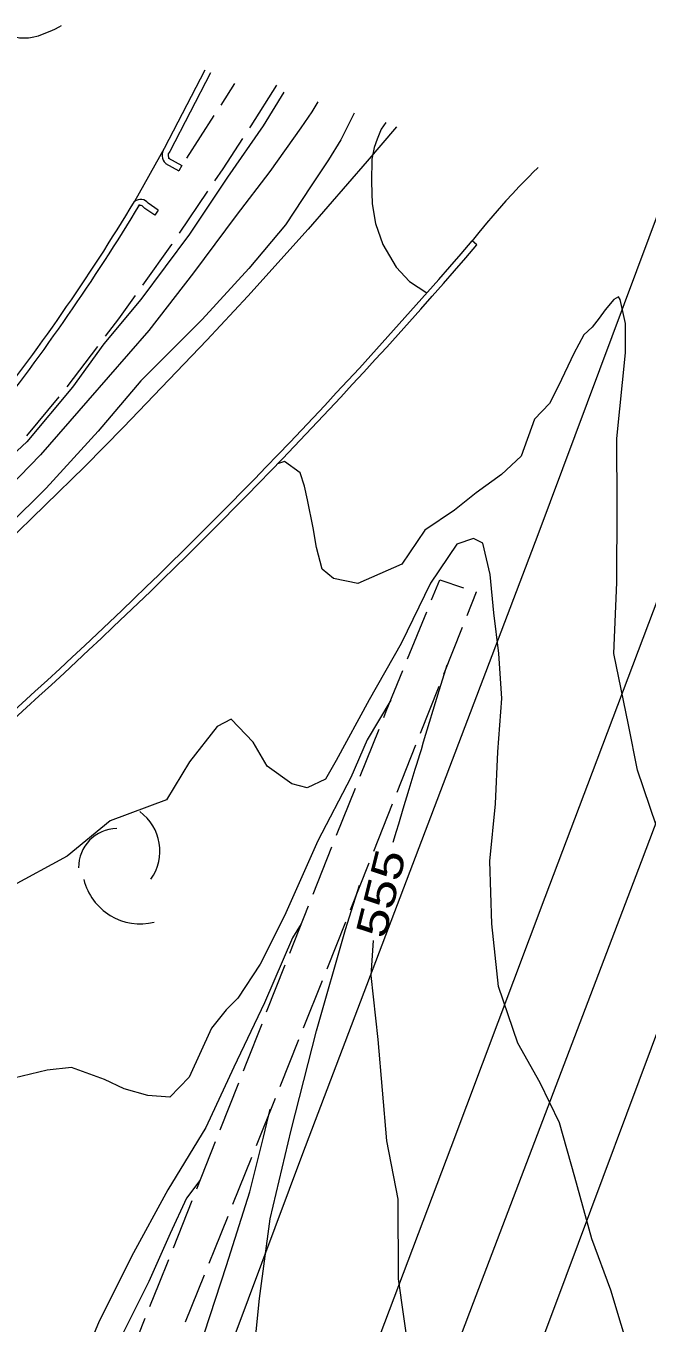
# Model space of a CAD drawing. Extents: x 2361284 to 2366480, y 6976556 to 6985346.
# Drawn here: x 2365270.1 to 2365368, y 6981263.9 to 6981468.5 of the extents above; entities that cross this region are included whole.
import ezdxf
from ezdxf.enums import TextEntityAlignment as Align

# ---------------------------------------------------------------- set-up
doc = ezdxf.new("R2010")
doc.units = 0
doc.header["$LTSCALE"] = 1.9
for name, color, linetype, lineweight in [('12', 7, 'Continuous', 13), ('13', 7, 'Continuous', 13), ('14', 7, 'Continuous', 13), ('16', 7, 'Continuous', 13), ('3', 7, 'Continuous', 13), ('6', 7, 'Continuous', 13)]:
    doc.layers.add(name, color=color, linetype=linetype, lineweight=lineweight)

msp = doc.modelspace()

# ---------------------------------------------------------------- linework, layer by layer
at = {"layer": '12'}
for points in [[(2365316.09, 6981456.531), (2365315.135, 6981455.002), (2365313.369, 6981452.445), (2365308.504, 6981445.558), (2365303.201, 6981438.598), (2365296.457, 6981429.563), (2365289.432, 6981420.506), (2365279.797, 6981409.424), (2365272.358, 6981400.843), (2365260.76, 6981389.001), (2365248.517, 6981377.645), (2365240.227, 6981369.255), (2365231.102, 6981361.338), (2365220.708, 6981350.108), (2365209.51, 6981340.371), (2365198.852, 6981332.59), (2365187.386, 6981323.87), (2365180.153, 6981317.691), (2365174.117, 6981314.114), (2365164.367, 6981307.891), (2365153.604, 6981300.688), (2365145.25, 6981294.758), (2365130.909, 6981287.362)], [(2365327.932, 6981339.747), (2365328.467, 6981341.505), (2365328.825, 6981342.676), (2365329.539, 6981345.02), (2365330.492, 6981348.144), (2365330.968, 6981349.706), (2365331.444, 6981351.268), (2365331.682, 6981352.049), (2365332.158, 6981353.612), (2365332.396, 6981354.393), (2365332.752, 6981355.565), (2365335.215, 6981363.668), (2365336.036, 6981366.369), (2365336.446, 6981367.72)], [(2365327.609, 6981362.155), (2365323.838, 6981355.9), (2365321.305, 6981349.965), (2365316.089, 6981339.955), (2365310.831, 6981328.124), (2365306.964, 6981320.507), (2365303.485, 6981315.164), (2365301.622, 6981313.306), (2365299.3, 6981310.434), (2365295.782, 6981302.67), (2365292.742, 6981299.531), (2365289.269, 6981299.818), (2365285.529, 6981300.822), (2365282.415, 6981302.343), (2365277.208, 6981304.222), (2365273.411, 6981303.776), (2365268.142, 6981302.517), (2365261.844, 6981300.177), (2365258.886, 6981297.289), (2365254.486, 6981290.467), (2365248.358, 6981279.747), (2365241.25, 6981274.23), (2365232.809, 6981263.829)], [(2365369.643, 6981194.725), (2365364.546, 6981192.368), (2365360.991, 6981191.684), (2365357.327, 6981191.089), (2365355.072, 6981190.548), (2365351.388, 6981189.913), (2365349.804, 6981192.447), (2365350.032, 6981196.83), (2365351.364, 6981206.053), (2365351.088, 6981213.001), (2365351.187, 6981219.413), (2365350.224, 6981227.113), (2365348.914, 6981230.737), (2365344.938, 6981237.243), (2365339.939, 6981243.327), (2365334.106, 6981249.961), (2365332.452, 6981252.619), (2365330.524, 6981258.607), (2365328.777, 6981270.852), (2365328.738, 6981283.431), (2365326.93, 6981292.646), (2365325.598, 6981308.614), (2365324.462, 6981318.703), (2365324.86, 6981324.237)]]:
    msp.add_lwpolyline(points, dxfattribs=at)
at = {"layer": '13'}
for points in [[(2365275.615, 6981468.528), (2365275.261, 6981468.339), (2365274.544, 6981467.988), (2365273.815, 6981467.663), (2365272.328, 6981467.056), (2365271.991, 6981466.933), (2365271.763, 6981466.862), (2365271.301, 6981466.747), (2365270.751, 6981466.651), (2365270.473, 6981466.618), (2365270.054, 6981466.587), (2365269.634, 6981466.579), (2365269.425, 6981466.584), (2365269.008, 6981466.611), (2365268.8, 6981466.634), (2365268.492, 6981466.68)], [(2365310.715, 6981458.08), (2365307.476, 6981452.769), (2365301.854, 6981444.665), (2365295.848, 6981435.668), (2365288.145, 6981425.374), (2365282.322, 6981418.378), (2365277.407, 6981411.541), (2365270.168, 6981402.932), (2365264.805, 6981397.981), (2365256.951, 6981392.025), (2365250.492, 6981385.534), (2365239.395, 6981373.627), (2365234.294, 6981368.408), (2365228.594, 6981361.984), (2365219.992, 6981354.953)], [(2365321.788, 6981454.755), (2365319.699, 6981450.535), (2365317.737, 6981447.426), (2365315.046, 6981443.312), (2365310.954, 6981437.151), (2365305.211, 6981430.266), (2365297.837, 6981422.196), (2365288.177, 6981412.544), (2365281.442, 6981404.609), (2365273.228, 6981395.61), (2365267.254, 6981389.653)], [(2365326.823, 6981453.303), (2365326.043, 6981452.235), (2365325.418, 6981450.649), (2365324.97, 6981449.365), (2365324.577, 6981447.511), (2365324.512, 6981443.932), (2365324.634, 6981440.463), (2365325.144, 6981437.376), (2365326.305, 6981434.057), (2365328.44, 6981430.447), (2365330.531, 6981428.207), (2365333.288, 6981426.413)], [(2365369.448, 6981342.462), (2365366.466, 6981351.134), (2365365.068, 6981358.252), (2365362.772, 6981369.54), (2365363.205, 6981380.746), (2365363.291, 6981392.756), (2365363.209, 6981403.427), (2365364.57, 6981416.959), (2365364.586, 6981421.561), (2365363.73, 6981425.353), (2365363.466, 6981425.77), (2365362.771, 6981425.353), (2365361.395, 6981423.73), (2365360.437, 6981422.451), (2365359.351, 6981421.021), (2365358.033, 6981419.778), (2365356.43, 6981416.872), (2365354.019, 6981411.75), (2365352.615, 6981408.956), (2365350.218, 6981406.513), (2365348.144, 6981400.673), (2365345.032, 6981397.744), (2365341.048, 6981394.895), (2365337.623, 6981392.142), (2365332.954, 6981388.977), (2365329.315, 6981383.613), (2365322.404, 6981380.568), (2365318.57, 6981381.34), (2365316.771, 6981382.814), (2365315.859, 6981386.226), (2365315.319, 6981389.33), (2365314.427, 6981393.761), (2365313.997, 6981395.907), (2365313.296, 6981398.022), (2365310.794, 6981399.818), (2365309.723, 6981399.438)], [(2365365.549, 6981258.25), (2365362.276, 6981269.081), (2365359.269, 6981277.161), (2365356.616, 6981286.928), (2365354.184, 6981295.505), (2365351.114, 6981301.806), (2365347.605, 6981308.033), (2365344.579, 6981317.005), (2365343.515, 6981326.885), (2365343.221, 6981336.743), (2365344.105, 6981345.831), (2365344.437, 6981354.006), (2365345.078, 6981362.401), (2365344.61, 6981369.527), (2365343.809, 6981375.921), (2365343.262, 6981381.966), (2365342.104, 6981386.905), (2365340.637, 6981387.671), (2365337.974, 6981386.786), (2365333.864, 6981380.597), (2365329.214, 6981371.121), (2365324.159, 6981362.202), (2365318.989, 6981352.654), (2365317.306, 6981349.697), (2365314.399, 6981348.349), (2365311.963, 6981348.976), (2365308.096, 6981351.73), (2365305.861, 6981355.559), (2365302.427, 6981359.147), (2365300.228, 6981357.994), (2365295.819, 6981352.424), (2365292.216, 6981346.418), (2365283.337, 6981343.133), (2365276.531, 6981337.539), (2365267.446, 6981332.602)], [(2365329.08, 6981165.398), (2365329.028, 6981168.728), (2365328.365, 6981171.172), (2365326.525, 6981174.354), (2365325.468, 6981176.086), (2365322.983, 6981179.822), (2365321.694, 6981181.74), (2365318.617, 6981187.711), (2365317.513, 6981192.3), (2365315.44, 6981200.941), (2365312.632, 6981207.075), (2365311.083, 6981212.25), (2365308.199, 6981219.004), (2365305.793, 6981230.191), (2365304.939, 6981240.023), (2365305.47, 6981253.619), (2365306.895, 6981267.784), (2365308.535, 6981280.329), (2365311.883, 6981294.303), (2365315.864, 6981309.981), (2365320.443, 6981325.996), (2365322.636, 6981332.987)], [(2365313.473, 6981326.879), (2365312.064, 6981324.676), (2365307.682, 6981314.404), (2365302.828, 6981304.266), (2365298.409, 6981294.755), (2365292.421, 6981284.936), (2365286.681, 6981274.372), (2365281.51, 6981263.943), (2365276.269, 6981251.511)], [(2365319.949, 6981142.311), (2365318.401, 6981143.146), (2365316.324, 6981145.856), (2365315.571, 6981147.189), (2365313.795, 6981148.872), (2365311.104, 6981151.097), (2365308.762, 6981153.566), (2365304.716, 6981161.528), (2365303.573, 6981164.916), (2365300.424, 6981170.056), (2365296.841, 6981176.683), (2365293.637, 6981186.453), (2365292.181, 6981193.369), (2365290.076, 6981203.42), (2365288.662, 6981209.107), (2365287.193, 6981215.253), (2365287.312, 6981223.765), (2365289.555, 6981232.967), (2365293.213, 6981244.733), (2365296.457, 6981257.043), (2365301.676, 6981272.995), (2365305.345, 6981284.609), (2365307.494, 6981293.221), (2365308.581, 6981297.631)], [(2365297.488, 6981286.395), (2365295.353, 6981283.624), (2365292.817, 6981278.02), (2365289.448, 6981270.468), (2365284.796, 6981261.213), (2365281.598, 6981254.662), (2365277.899, 6981248.366), (2365272.253, 6981239.352), (2365265.966, 6981227.422), (2365259.713, 6981215.162), (2365255.433, 6981205.601), (2365248.825, 6981190.627), (2365243.491, 6981180.576), (2365240.015, 6981174.823), (2365234.401, 6981163.668), (2365229.168, 6981154.359), (2365225.073, 6981150.809), (2365220.598, 6981148.126), (2365214.35, 6981141.606)]]:
    msp.add_lwpolyline(points, dxfattribs=at)
at = {"layer": '14'}
for points in [[(2365252.137, 6981009.709), (2365284.934, 6981090.985), (2365311.353, 6981156.712), (2365324.339, 6981189.665), (2365334.102, 6981215.086), (2365353.264, 6981266.065), (2365372.594, 6981317.721), (2365386.173, 6981354.743), (2365395.539, 6981379.645), (2365401.882, 6981396.209), (2365414.776, 6981429.258)], [(2365278.293, 6981138.025), (2365281.313, 6981145.602), (2365282.815, 6981149.393), (2365285.057, 6981155.084), (2365288.394, 6981163.632), (2365292.618, 6981174.543), (2365295.424, 6981181.821), (2365301.014, 6981196.384), (2365303.8, 6981203.67), (2365309.355, 6981218.246), (2365314.89, 6981232.83), (2365318.572, 6981242.556), (2365325.921, 6981262.014), (2365337.077, 6981291.619), (2365351.948, 6981331.095), (2365359.398, 6981350.827), (2365380.273, 6981406.019)], [(2365375.855, 6981359.861), (2365367.051, 6981336.661), (2365349.395, 6981290.281), (2365340.584, 6981267.084), (2365337.383, 6981258.608), (2365335.258, 6981252.955), (2365331.022, 6981241.641), (2365322.563, 6981219.011), (2365318.311, 6981207.703), (2365314.026, 6981196.408), (2365311.867, 6981190.767), (2365308.433, 6981181.887), (2365306.122, 6981175.975), (2365304.572, 6981172.038), (2365301.455, 6981164.17), (2365299.103, 6981158.274), (2365294.37, 6981146.495), (2365289.61, 6981134.726), (2365280.063, 6981111.2), (2365266.411, 6981077.552), (2365259.566, 6981060.736), (2365252.696, 6981043.93), (2365249.25, 6981035.532)]]:
    msp.add_lwpolyline(points, dxfattribs=at)
at = {"layer": '16'}
for centre, radius, start, end in [((2365283.538, 6981338.378), 7.637, 324.29543, 54.29543), ((2365284.452, 6981335.796), 6.103, 90.81049, 180.81049), ((2365288.079, 6981336.042), 9.16, 193.84297, 283.84298)]:
    msp.add_arc(centre, radius, start, end, dxfattribs=at)
at = {"layer": '3'}
for p, q in [((2365291.859, 6981449.17), (2365287.188, 6981440.847)), ((2365294.645, 6981446.507), (2365294.173, 6981445.672)), ((2365287.19, 6981440.843), (2365287.188, 6981440.846)), ((2365287.797, 6981440.099), (2365288.01, 6981440.349)), ((2365290.911, 6981439.481), (2365290.379, 6981438.686)), ((2365341.147, 6981433.978), (2365340.421, 6981434.601))]:
    msp.add_line(p, q, dxfattribs=at)
for points in [[(2365298.273, 6981461.552), (2365291.859, 6981449.17), (2365291.86, 6981449.171)], [(2365299.127, 6981461.11), (2365292.713, 6981448.728), (2365292.622, 6981448.587)], [(2365328.469, 6981452.629), (2365323.875, 6981447.188), (2365314.541, 6981436.458), (2365305.022, 6981425.908), (2365298.576, 6981418.961), (2365285.457, 6981405.237), (2365279.318, 6981399.019), (2365266.816, 6981386.845), (2365254.045, 6981374.979), (2365245.399, 6981367.215), (2365239.583, 6981362.097), (2365227.839, 6981351.977), (2365223.152, 6981348.208), (2365219.928, 6981345.818), (2365213.32, 6981341.241), (2365199.928, 6981332.321), (2365193.412, 6981327.648), (2365189.227, 6981324.342), (2365187.196, 6981322.614), (2365184.242, 6981319.91), (2365177.863, 6981313.549), (2365174.416, 6981309.996)], [(2365292.72, 6981447.561), (2365292.553, 6981447.677), (2365294.645, 6981446.507)], [(2365292.082, 6981446.843), (2365292.081, 6981446.842), (2365294.173, 6981445.672)], [(2365350.821, 6981446.211), (2365349.99, 6981445.396), (2365349.441, 6981444.848), (2365348.355, 6981443.742), (2365347.818, 6981443.183), (2365346.756, 6981442.056), (2365345.708, 6981440.915), (2365345.017, 6981440.147), (2365343.653, 6981438.592), (2365342.669, 6981437.43), (2365342.185, 6981436.843), (2365341.47, 6981435.954), (2365340.421, 6981434.601)], [(2365370.208, 6981440.326), (2365350.752, 6981388.237), (2365313.658, 6981290.599), (2365298.622, 6981250.362), (2365278.771, 6981196.638), (2365268.734, 6981169.815), (2365262.47, 6981153.44), (2365258.222, 6981142.552), (2365249.568, 6981120.84), (2365236.25, 6981088.407), (2365227.189, 6981066.856), (2365208.769, 6981023.867)], [(2365290.379, 6981438.686), (2365288.799, 6981439.751), (2365288.545, 6981439.995)], [(2365290.911, 6981439.481), (2365289.331, 6981440.547), (2365289.331, 6981440.546)]]:
    msp.add_lwpolyline(points, dxfattribs=at)
for centre, radius, start, end in [((2365293.224, 6981448.127), 1.718, 142.57907, 228.36126), ((2365293.224, 6981448.127), 0.757, 142.57907, 228.36125), ((2365288.123, 6981439.699), 1.476, 35.0224, 129.17031), ((2364997.342, 6981616.181), 338.752, 321.69707, 328.82923), ((2364997.347, 6981616.178), 339.707, 321.78733, 328.82929), ((2365288.123, 6981439.699), 0.516, 35.0224, 129.17031), ((2364717.017, 6981970.294), 821.948, 307.37656, 319.32747), ((2364717.017, 6981970.294), 822.908, 307.37656, 319.32747)]:
    msp.add_arc(centre, radius, start, end, dxfattribs=at)
at = {"layer": '6'}
for p, q in [((2365302.933, 6981459.426), (2365300.775, 6981456.055)), ((2365299.691, 6981454.375), (2365295.374, 6981447.644)), ((2365294.246, 6981435.812), (2365298.735, 6981442.436)), ((2365276.527, 6981411.613), (2365281.375, 6981417.968)), ((2365270.199, 6981403.862), (2365275.291, 6981410.041)), ((2365333.989, 6981377.968), (2365335.289, 6981381.17)), ((2365335.289, 6981381.17), (2365339.07, 6981379.876)), ((2365341.018, 6981379.215), (2365339.552, 6981375.49)), ((2365340.967, 6981379.234), (2365341.018, 6981379.215)), ((2365330.227, 6981368.7), (2365333.237, 6981376.11)), ((2365338.82, 6981373.632), (2365335.88, 6981366.194)), ((2365335.149, 6981364.337), (2365332.209, 6981356.9)), ((2365322.733, 6981350.148), (2365325.723, 6981357.568)), ((2365331.477, 6981355.043), (2365328.538, 6981347.603)), ((2365319.011, 6981340.873), (2365321.991, 6981348.291)), ((2365327.805, 6981345.746), (2365324.866, 6981338.308)), ((2365315.338, 6981331.578), (2365318.279, 6981339.016)), ((2365324.133, 6981336.451), (2365321.194, 6981329.013)), ((2365311.677, 6981322.272), (2365314.606, 6981329.721)), ((2365320.462, 6981327.156), (2365317.491, 6981319.727)), ((2365308.006, 6981312.977), (2365310.944, 6981320.415)), ((2365316.749, 6981317.87), (2365313.779, 6981310.441)), ((2365313.037, 6981308.584), (2365310.067, 6981301.156)), ((2365300.662, 6981294.376), (2365303.602, 6981301.814)), ((2365309.325, 6981299.299), (2365306.346, 6981291.87)), ((2365296.981, 6981285.08), (2365299.93, 6981292.519)), ((2365305.604, 6981290.013), (2365302.625, 6981282.583)), ((2365293.298, 6981275.785), (2365296.248, 6981283.223)), ((2365298.15, 6981271.451), (2365295.15, 6981264.032)), ((2365285.854, 6981257.223), (2365288.844, 6981264.642))]:
    msp.add_line(p, q, dxfattribs=at)
for points in [[(2365305.35, 6981452.449), (2365305.557, 6981452.771), (2365309.625, 6981459.21)], [(2365299.859, 6981444.096), (2365301.131, 6981445.978), (2365304.255, 6981450.778)], [(2365288.484, 6981427.647), (2365293.043, 6981434.051), (2365293.122, 6981434.162)], [(2365282.59, 6981419.561), (2365284.684, 6981422.311), (2365287.319, 6981426.016)], [(2365326.465, 6981359.425), (2365326.875, 6981360.448), (2365329.475, 6981366.843)], [(2365304.344, 6981303.671), (2365304.832, 6981304.915), (2365307.273, 6981311.12)], [(2365301.882, 6981280.726), (2365299.782, 6981275.487), (2365298.903, 6981273.308)], [(2365289.596, 6981266.5), (2365291.071, 6981270.154), (2365292.565, 6981273.928)]]:
    msp.add_lwpolyline(points, dxfattribs=at)

# ---------------------------------------------------------------- texts
at = {"layer": '12', "width": 1.3}
msp.add_text(' 555 ', height=4.8, rotation=75.982, dxfattribs=at).set_placement((2365328.345, 6981331.111), align=Align.CENTER)

doc.saveas('drawing.dxf')
